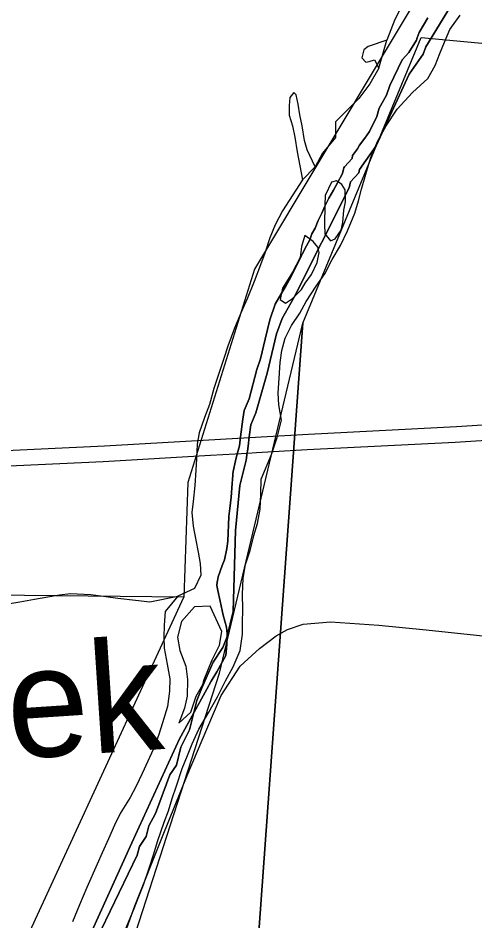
# Model space of a CAD drawing. Extents: x -38.1 to 35.9, y -2.7 to 28.5.
# Drawn here: x 9.631 to 10.024, y 13.559 to 14.335 of the extents above; entities that cross this region are included whole.
import ezdxf

# ---------------------------------------------------------------- set-up
doc = ezdxf.new("R2010")
doc.units = 0
for name, color, linetype in [('GM_X_City_Street_Text', 7, 'Continuous'), ('GM_X_Corporation_Text', 7, 'Continuous'), ('GM_X_Section', 7, 'Continuous'), ('GM_X_Township_Road', 7, 'Continuous'), ('GM_X_US_Location', 7, 'Continuous'), ('GM_X_US_Route', 7, 'Continuous')]:
    doc.layers.add(name, color=color, linetype=linetype)

msp = doc.modelspace()

# ---------------------------------------------------------------- linework, layer by layer
at = {"layer": 'GM_X_City_Street_Text'}
for points in [[(9.82547, 13.78071), (9.83858, 13.79278), (9.85306, 13.80356), (9.86271, 13.80924), (9.87605, 13.81378), (9.89961, 13.81577), (9.94105, 13.81293), (9.98164, 13.80867), (10.0438, 13.80214), (10.10965, 13.79789), (10.19821, 13.79079), (10.20105, 13.79051)], [(9.64809, 13.32458), (9.65266, 13.3409), (9.6643, 13.37581), (9.68208, 13.42801), (9.69978, 13.4814), (9.71738, 13.53221), (9.73157, 13.57166), (9.75541, 13.63127), (9.77642, 13.6835), (9.79431, 13.7255), (9.80581, 13.75233), (9.82202, 13.77753), (9.82547, 13.78071)]]:
    msp.add_lwpolyline(points, dxfattribs=at)
at = {"layer": 'GM_X_Corporation_Text'}
for points in [[(9.26073, 13.94404), (9.48148, 13.95648), (9.70536, 13.96704), (9.83003, 13.9742), (9.88069, 13.9771), (10.00772, 13.98364), (10.08343, 13.98842), (10.13324, 13.99069), (10.17449, 13.99421), (10.22405, 14.00201), (10.26983, 14.01282), (10.27412, 14.01416), (10.29725, 14.02137), (10.33171, 14.03303), (10.37299, 14.04981), (10.40688, 14.06626), (10.44225, 14.08484), (10.48716, 14.11034), (10.51627, 14.1258), (10.54966, 14.14439)], [(9.83615, 13.96124), (9.87955, 13.96374), (10.00658, 13.97028), (10.08229, 13.97505), (10.1321, 13.97732), (10.17335, 13.98084), (10.22291, 13.98864), (10.26869, 13.99945), (10.27506, 14.00144), (10.29611, 14.00801), (10.33057, 14.01966), (10.37186, 14.03644), (10.40574, 14.05289), (10.44111, 14.07148), (10.48602, 14.09697), (10.51513, 14.11244), (10.54852, 14.13102)], [(9.49916, 13.944), (9.70422, 13.95367), (9.7965, 13.95897)], [(9.7965, 13.95897), (9.82826, 13.96079), (9.83615, 13.96124)]]:
    msp.add_lwpolyline(points, dxfattribs=at)
at = {"layer": 'GM_X_Section'}
msp.add_lwpolyline([(9.62255, 13.83118), (9.63283, 13.83287), (9.64542, 13.83527), (9.65685, 13.83732), (9.66677, 13.83902), (9.67628, 13.83996), (9.69374, 13.83923), (9.70662, 13.83744), (9.71685, 13.8361), (9.73201, 13.83427), (9.74452, 13.83287), (9.76854, 13.8377)], dxfattribs=at)
at = {"layer": 'GM_X_Township_Road'}
for p, q in [((9.94119, 14.29161), (9.94786, 14.31567)), ((9.87544, 14.19556), (9.88634, 14.20686))]:
    msp.add_line(p, q, dxfattribs=at)
for points in [[(10.10082, 14.54356), (10.10744, 14.53631), (10.10872, 14.52413), (10.10581, 14.51127), (10.09986, 14.49848), (10.08937, 14.48653), (10.07509, 14.47505), (10.07071, 14.46526), (10.06704, 14.45241), (10.05512, 14.44468), (10.04331, 14.44302), (10.03331, 14.43676), (10.0232, 14.42481), (10.01081, 14.41328), (9.99801, 14.39949), (9.98907, 14.38941), (9.98091, 14.3797), (9.97384, 14.36845), (9.96796, 14.35869), (9.96165, 14.34704), (9.95493, 14.3335), (9.94786, 14.31567)], [(9.7222, 13.54764), (9.7266, 13.55894), (9.73098, 13.56911), (9.73499, 13.57967), (9.73897, 13.58946), (9.74381, 13.6038), (9.74786, 13.61626), (9.7511, 13.62683), (9.75675, 13.64343), (9.76036, 13.65324), (9.76361, 13.66381), (9.76724, 13.67475), (9.77209, 13.68947), (9.77687, 13.70077), (9.78087, 13.71094), (9.78643, 13.72337), (9.79508, 13.73801), (9.80255, 13.75115), (9.80928, 13.76507), (9.81598, 13.77709), (9.82195, 13.79103), (9.82413, 13.80504), (9.82393, 13.81454), (9.82417, 13.8267), (9.82404, 13.83961), (9.82468, 13.8529), (9.82644, 13.86502), (9.83048, 13.87709), (9.83377, 13.88994), (9.83701, 13.90014), (9.83915, 13.91263), (9.83979, 13.92553), (9.84004, 13.93845), (9.84881, 13.95954), (9.85366, 13.97426), (9.85737, 13.989), (9.85535, 14.00234), (9.85478, 14.01223), (9.85542, 14.02513), (9.85645, 14.03879), (9.85779, 14.04902), (9.86066, 14.0596), (9.86619, 14.0705), (9.87323, 14.081), (9.87875, 14.09114), (9.88736, 14.10426), (9.89479, 14.11475), (9.90111, 14.12716), (9.90818, 14.13917), (9.91413, 14.15197), (9.92051, 14.16704), (9.92375, 14.17761), (9.92623, 14.18781), (9.9299, 14.20066), (9.93436, 14.215), (9.93995, 14.22856), (9.94743, 14.24209), (9.95683, 14.25634), (9.97003, 14.27088), (9.98318, 14.28278), (9.98948, 14.29405), (9.99348, 14.30422), (9.99747, 14.31402), (10.00224, 14.32494), (10.01084, 14.3373)], [(9.94786, 14.31567), (9.93206, 14.31041), (9.9282, 14.30745), (9.92655, 14.30064), (9.92989, 14.29677), (9.93295, 14.29747), (9.93753, 14.2989), (9.94119, 14.29161)], [(9.94119, 14.29161), (9.93332, 14.27809), (9.92396, 14.26574), (9.90382, 14.24563), (9.90393, 14.23196), (9.89265, 14.21851), (9.88634, 14.20686)], [(9.88634, 14.20686), (9.87941, 14.22144), (9.87729, 14.22946), (9.87526, 14.24204), (9.87316, 14.25158), (9.87182, 14.26072), (9.87008, 14.26873), (9.86822, 14.27067), (9.86472, 14.26656), (9.86421, 14.25974), (9.86404, 14.25138), (9.8669, 14.2422), (9.86899, 14.23228), (9.87102, 14.21971), (9.87544, 14.19556)], [(9.87544, 14.19556), (9.85825, 14.16906), (9.85193, 14.15703), (9.84753, 14.14572), (9.84309, 14.13252), (9.83948, 14.12271), (9.83388, 14.10839), (9.82789, 14.09331), (9.82312, 14.08239), (9.81714, 14.06808), (9.81151, 14.05262), (9.80789, 14.04205), (9.80385, 14.02998), (9.79941, 14.01639), (9.79571, 14.00241), (9.79132, 13.99148), (9.78688, 13.97828), (9.78517, 13.96843), (9.78454, 13.95591), (9.78397, 13.94604), (9.78295, 13.93277), (9.78154, 13.91912), (9.78059, 13.90964), (9.7815, 13.89784), (9.78393, 13.88602), (9.78601, 13.87572), (9.78771, 13.86581), (9.78828, 13.85592), (9.78273, 13.84425), (9.76854, 13.8377), (9.75765, 13.82463), (9.75666, 13.81287), (9.75646, 13.80262), (9.75665, 13.79312), (9.75942, 13.77938), (9.76145, 13.76681), (9.76124, 13.75617), (9.75946, 13.74291), (9.75539, 13.72894), (9.75176, 13.71799), (9.74734, 13.70593), (9.74258, 13.69577), (9.73782, 13.68523), (9.73267, 13.67431), (9.72753, 13.66454), (9.71891, 13.65104), (9.71415, 13.64088), (9.70899, 13.62921), (9.70343, 13.61716), (9.69906, 13.60737), (9.69031, 13.58742), (9.68394, 13.57235), (9.67795, 13.55766)], [(9.89449, 14.15769), (9.89471, 14.14932), (9.89952, 14.14315), (9.90374, 14.14496), (9.90882, 14.15246), (9.91009, 14.15889), (9.91106, 14.16951), (9.91234, 14.1767), (9.91216, 14.18696), (9.90921, 14.19158), (9.90472, 14.19471)], [(9.90472, 14.19471), (9.90052, 14.19366), (9.89498, 14.18237), (9.89481, 14.17402), (9.89449, 14.15769)], [(9.87758, 14.14777), (9.87474, 14.13833), (9.87341, 14.12886), (9.86709, 14.11645), (9.85846, 14.10257), (9.85637, 14.09274), (9.86086, 14.0896), (9.86702, 14.09366), (9.87477, 14.10148)], [(9.87477, 14.10148), (9.87792, 14.10674), (9.88338, 14.11422), (9.88815, 14.12476), (9.88983, 14.13309), (9.88878, 14.13767), (9.8847, 14.14269), (9.87758, 14.14777)], [(9.79611, 13.82916), (9.7828, 13.82867), (9.77154, 13.81599), (9.76823, 13.80238), (9.77028, 13.79094), (9.77534, 13.77754), (9.77663, 13.76612), (9.77635, 13.75169), (9.77425, 13.74147), (9.76944, 13.72865), (9.7795, 13.73795), (9.78433, 13.7519), (9.78984, 13.76167)], [(9.78984, 13.76167), (9.79107, 13.7662), (9.79786, 13.78316), (9.80418, 13.79557), (9.80631, 13.8073), (9.79611, 13.82916)]]:
    msp.add_lwpolyline(points, dxfattribs=at)
at = {"layer": 'GM_X_US_Route'}
for points in [[(10.00786, 14.40901), (9.83426, 14.11876), (9.77704, 13.93539), (9.77368, 13.83698), (9.14322, 13.84351)], [(9.70271, 13.55082), (9.73348, 13.61519), (9.73543, 13.6224), (9.74118, 13.6311), (9.74351, 13.64019), (9.74927, 13.65079), (9.76163, 13.68413), (9.76737, 13.69245), (9.77089, 13.708), (9.77858, 13.72276), (9.78482, 13.74816), (9.78867, 13.75801), (9.79869, 13.78111), (9.80712, 13.7936), (9.81058, 13.80231), (9.81605, 13.82467), (9.81803, 13.89413), (9.82171, 13.93283), (9.82717, 13.95481), (9.82803, 13.96133), (9.82816, 13.96236), (9.82873, 13.96658), (9.8298, 13.97473), (9.83116, 13.98516), (9.83541, 13.99539), (9.84512, 14.0295), (9.85331, 14.06324), (9.85795, 14.0765), (9.86844, 14.09493), (9.91559, 14.18894), (9.91676, 14.19387), (9.92401, 14.20181), (9.92441, 14.20446), (9.93896, 14.22488), (9.96706, 14.28661), (9.9793, 14.30363), (9.98162, 14.31007), (10.00578, 14.3498)], [(10.00578, 14.3498), (9.98162, 14.31007), (9.9793, 14.30363), (9.96706, 14.28661), (9.93896, 14.22488), (9.92441, 14.20446), (9.92401, 14.20181), (9.91676, 14.19387), (9.91559, 14.18894), (9.86844, 14.09493), (9.85795, 14.0765), (9.85331, 14.06324), (9.84512, 14.0295), (9.83541, 13.99539), (9.83116, 13.98516), (9.8298, 13.97473), (9.82873, 13.96658), (9.82816, 13.96236), (9.82803, 13.96133), (9.82717, 13.95481), (9.82171, 13.93283), (9.81803, 13.89413), (9.81605, 13.82467), (9.81058, 13.80231), (9.80712, 13.7936), (9.79869, 13.78111), (9.78867, 13.75801), (9.78482, 13.74816), (9.77858, 13.72276), (9.77089, 13.708), (9.76737, 13.69245), (9.76163, 13.68413), (9.74927, 13.65079), (9.74351, 13.64019), (9.74118, 13.6311), (9.73543, 13.6224), (9.73348, 13.61519), (9.70271, 13.55082)], [(9.69446, 13.54968), (9.72903, 13.62563), (9.76984, 13.71513), (9.79326, 13.75766), (9.79718, 13.76476), (9.80182, 13.77283), (9.80982, 13.7867), (9.81043, 13.79621), (9.81047, 13.79764), (9.8107, 13.80543), (9.81031, 13.81123), (9.8073, 13.82156), (9.8048, 13.83337), (9.80269, 13.84258), (9.80191, 13.84685), (9.80232, 13.85018), (9.80248, 13.85099), (9.80312, 13.85427), (9.80643, 13.86425), (9.80846, 13.86908), (9.81068, 13.87866), (9.81132, 13.88499), (9.81222, 13.90626), (9.81303, 13.91309), (9.81423, 13.92295), (9.81512, 13.93462), (9.8152, 13.93574), (9.81528, 13.93683), (9.81575, 13.94296), (9.8159, 13.94497), (9.81786, 13.95407), (9.81916, 13.95886), (9.82136, 13.96696), (9.82237, 13.9746), (9.82439, 13.98995), (9.82536, 13.99732), (9.8296, 14.00755), (9.83622, 14.03258), (9.83932, 14.04168), (9.8436, 14.05874), (9.84751, 14.07543), (9.85215, 14.0887), (9.85715, 14.09779), (9.86137, 14.10498), (9.8652, 14.11141), (9.86828, 14.11785), (9.87174, 14.12467), (9.87463, 14.13069), (9.8752, 14.13187), (9.87904, 14.13906), (9.88173, 14.14399), (9.88366, 14.14929), (9.88635, 14.15422), (9.88905, 14.16066), (9.89213, 14.1671), (9.89386, 14.171), (9.89482, 14.17316), (9.89828, 14.17997), (9.90212, 14.18679), (9.90558, 14.19323), (9.9098, 14.20118), (9.91068, 14.20486), (9.91098, 14.20611), (9.91161, 14.20681), (9.91823, 14.21405), (9.91863, 14.2167), (9.92284, 14.22238), (9.92438, 14.22541), (9.92897, 14.23146), (9.93318, 14.23713), (9.93934, 14.25001), (9.94128, 14.25722), (9.94781, 14.26858), (9.95052, 14.27692), (9.96129, 14.29888), (9.96702, 14.30531), (9.97355, 14.3159), (9.97418, 14.3177), (9.97586, 14.32235), (9.98315, 14.33484)], [(9.98315, 14.33484), (9.97586, 14.32235), (9.97418, 14.3177), (9.97355, 14.3159), (9.96702, 14.30531), (9.96129, 14.29888), (9.95052, 14.27692), (9.94781, 14.26858), (9.94128, 14.25722), (9.93934, 14.25001), (9.93318, 14.23713), (9.92897, 14.23146), (9.92438, 14.22541), (9.92284, 14.22238), (9.91863, 14.2167), (9.91823, 14.21405), (9.91161, 14.20681), (9.91098, 14.20611), (9.91068, 14.20486), (9.9098, 14.20118), (9.90558, 14.19323), (9.90212, 14.18679), (9.89828, 14.17997), (9.89482, 14.17316), (9.89386, 14.171), (9.89213, 14.1671), (9.88905, 14.16066), (9.88635, 14.15422), (9.88366, 14.14929), (9.88173, 14.14399), (9.87904, 14.13906), (9.8752, 14.13187), (9.87463, 14.13069), (9.87174, 14.12467), (9.86828, 14.11785), (9.8652, 14.11141), (9.86137, 14.10498), (9.85715, 14.09779), (9.85215, 14.0887), (9.84751, 14.07543), (9.8436, 14.05874), (9.83932, 14.04168), (9.83622, 14.03258), (9.8296, 14.00755), (9.82536, 13.99732), (9.82439, 13.98995), (9.82237, 13.9746), (9.82136, 13.96696), (9.81916, 13.95886), (9.81786, 13.95407), (9.8159, 13.94497), (9.81575, 13.94296), (9.81528, 13.93683), (9.8152, 13.93574), (9.81512, 13.93462), (9.81423, 13.92295), (9.81303, 13.91309), (9.81222, 13.90626), (9.81132, 13.88499), (9.81068, 13.87866), (9.80846, 13.86908), (9.80643, 13.86425), (9.80312, 13.85427), (9.80248, 13.85099), (9.80232, 13.85018), (9.80191, 13.84685), (9.80269, 13.84258), (9.8048, 13.83337), (9.8073, 13.82156), (9.81031, 13.81123), (9.8107, 13.80543), (9.81047, 13.79764), (9.81043, 13.79621), (9.80982, 13.7867), (9.80182, 13.77283), (9.79718, 13.76476), (9.79326, 13.75766), (9.76984, 13.71513), (9.72903, 13.62563), (9.69446, 13.54968)]]:
    msp.add_lwpolyline(points, dxfattribs=at)
for points in [[(9.97737, 14.31793), (10.9021, 14.23165), (10.81479, 13.2312), (9.82161, 13.32292), (9.87581, 14.07253)], [(9.87581, 14.07253), (9.82161, 13.32292), (9.66054, 13.33768), (9.68725, 13.40876), (9.80427, 13.77165)], [(9.13063, 12.93076), (9.42311, 12.93076), (9.50523, 13.25462), (9.77368, 13.83698), (9.14322, 13.84351)]]:
    msp.add_lwpolyline(points, close=True, dxfattribs=at)

# ---------------------------------------------------------------- texts
at = {"layer": 'GM_X_US_Location'}
msp.add_text('Creek', height=0.094693, rotation=3.76592, dxfattribs=at).set_placement((9.42061, 13.68427))

doc.saveas('drawing.dxf')
